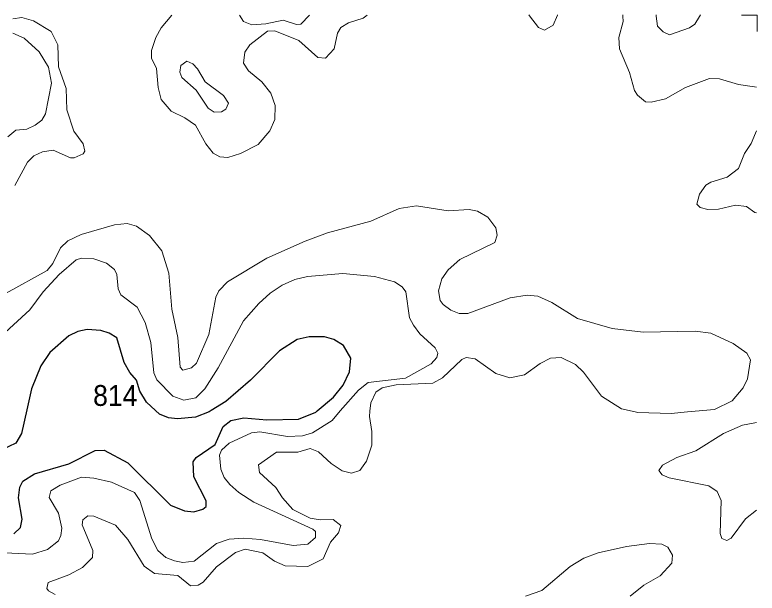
# Model space of a CAD drawing. Extents: x 473.9 to 500, y 7733.1 to 7760.8.
# Drawn here: x 497.152 to 500.003, y 7758.605 to 7760.825 of the extents above; entities that cross this region are included whole.
import ezdxf

# ---------------------------------------------------------------- set-up
doc = ezdxf.new("R2010")
doc.units = 0
doc.header["$LTSCALE"] = 0.032
for name, color, linetype, lineweight in [('1', 7, 'Continuous', 25), ('2', 7, 'Continuous', 13), ('63', 7, 'Continuous', 13)]:
    doc.layers.add(name, color=color, linetype=linetype, lineweight=lineweight)
doc.layers.add('21', color=7, linetype='Continuous')

msp = doc.modelspace()

# ---------------------------------------------------------------- linework, layer by layer
at = {"layer": '1'}
for points in [[(497.8371, 7759.1088), (497.8483, 7759.1257), (497.9216, 7759.1753), (497.9515, 7759.2453), (497.9814, 7759.2678), (498.0314, 7759.2785), (498.1198, 7759.2706), (498.2414, 7759.2734), (498.3074, 7759.3), (498.3132, 7759.3049), (498.3752, 7759.3578), (498.4132, 7759.4036), (498.4374, 7759.4547), (498.4428, 7759.5067), (498.4144, 7759.5554), (498.3771, 7759.5792), (498.3417, 7759.5889), (498.2826, 7759.5892), (498.2357, 7759.5792), (498.168, 7759.5351), (498.0568, 7759.423), (497.9625, 7759.341), (497.9062, 7759.3061), (497.8984, 7759.3013), (497.8463, 7759.2812), (497.776, 7759.2738), (497.742, 7759.2786), (497.7079, 7759.2928), (497.6925, 7759.3068), (497.6576, 7759.3386), (497.6313, 7759.3802), (497.6195, 7759.4223), (497.594, 7759.4519), (497.5721, 7759.4904), (497.543, 7759.5848), (497.5136, 7759.6034), (497.4821, 7759.6137), (497.4294, 7759.6178), (497.3934, 7759.61), (497.3593, 7759.5929), (497.286, 7759.5291), (497.2518, 7759.4778), (497.2155, 7759.3894), (497.1977, 7759.3083), (497.1779, 7759.218), (497.1554, 7759.1808), (497.1025, 7759.155)], [(497.1479, 7758.8325), (497.1739, 7758.857), (497.1806, 7758.8889), (497.1659, 7758.971), (497.1711, 7759.0118), (497.1824, 7759.0356), (497.227, 7759.0627), (497.3586, 7759.1013), (497.46, 7759.1531), (497.4954, 7759.1536), (497.5864, 7759.1053), (497.75, 7758.9434), (497.8033, 7758.9212), (497.8394, 7758.9175), (497.8733, 7758.928), (497.8861, 7758.9384), (497.8873, 7758.9596), (497.8396, 7759.0521), (497.8371, 7759.1088)]]:
    msp.add_lwpolyline(points, dxfattribs=at)
at = {"layer": '2'}
for points in [[(497.1436, 7760.8095), (497.1786, 7760.8151), (497.2237, 7760.8017), (497.2909, 7760.7604), (497.3172, 7760.7094), (497.3189, 7760.6248), (497.3493, 7760.5422), (497.3513, 7760.4598), (497.3783, 7760.3782), (497.4147, 7760.3295), (497.4209, 7760.3013), (497.4141, 7760.2914), (497.3796, 7760.2756), (497.3658, 7760.2758), (497.2987, 7760.3061), (497.258, 7760.2997), (497.2248, 7760.2838), (497.2005, 7760.2598), (497.1515, 7760.1698)], [(498.5054, 7760.8239), (498.4899, 7760.8115), (498.4329, 7760.7938), (498.404, 7760.776), (498.3914, 7760.7545), (498.3785, 7760.6943), (498.3452, 7760.6583), (498.3156, 7760.6605), (498.242, 7760.7258), (498.1499, 7760.7629), (498.1222, 7760.762), (498.0544, 7760.7093), (498.0356, 7760.6815), (498.03, 7760.6399), (498.0492, 7760.6101), (498.1006, 7760.5682), (498.1349, 7760.5246), (498.152, 7760.4769), (498.1502, 7760.4238), (498.1315, 7760.3798), (498.086, 7760.3275), (498.0179, 7760.2921), (497.9693, 7760.2773), (497.939, 7760.2795), (497.9141, 7760.2941), (497.8852, 7760.3293), (497.8456, 7760.4019), (497.8049, 7760.4302), (497.7525, 7760.455), (497.7141, 7760.4999), (497.7018, 7760.5455), (497.6957, 7760.6189), (497.6761, 7760.6582), (497.6767, 7760.6886), (497.6935, 7760.7374), (497.7143, 7760.775), (497.7554, 7760.8233)], [(498.0145, 7760.8235), (498.03, 7760.7998), (498.0619, 7760.787), (498.1155, 7760.7904), (498.182, 7760.8047), (498.2335, 7760.7883), (498.2506, 7760.7886), (498.2837, 7760.8237)], [(499.1261, 7760.8243), (499.1286, 7760.8211), (499.1627, 7760.7764), (499.1867, 7760.7654), (499.2198, 7760.7858), (499.2359, 7760.824), (499.2361, 7760.8244)], [(500, 7760.5479), (499.9928, 7760.5489), (499.9317, 7760.5572), (499.8581, 7760.5795), (499.8198, 7760.5806), (499.7273, 7760.5462), (499.6508, 7760.5022), (499.5964, 7760.4893), (499.5745, 7760.4909), (499.5434, 7760.5162), (499.5314, 7760.5341), (499.5128, 7760.6033), (499.4737, 7760.695), (499.4713, 7760.7383), (499.4878, 7760.7995), (499.4867, 7760.8192), (499.4864, 7760.8246)], [(499.6151, 7760.8247), (499.6156, 7760.8202), (499.6203, 7760.7816), (499.6424, 7760.7594), (499.6658, 7760.7486), (499.7436, 7760.775), (499.7631, 7760.7895), (499.7812, 7760.8179), (499.7856, 7760.8248)], [(497.1438, 7760.7548), (497.1873, 7760.7347), (497.2451, 7760.6825), (497.2805, 7760.6238), (497.2926, 7760.5627), (497.2701, 7760.4453), (497.2556, 7760.4212), (497.2299, 7760.4011), (497.1985, 7760.3866), (497.1551, 7760.3818), (497.1245, 7760.3568)], [(500, 7760.3791), (499.9965, 7760.3705), (499.9803, 7760.3309), (499.9542, 7760.293), (499.9314, 7760.2348), (499.888, 7760.2014), (499.8254, 7760.1827), (499.8062, 7760.1712), (499.781, 7760.1365), (499.7712, 7760.0985), (499.7845, 7760.0849), (499.8137, 7760.0778), (499.8544, 7760.0795), (499.9192, 7760.0946), (499.9615, 7760.0895), (499.9938, 7760.0663), (500, 7760.065)], [(497.8493, 7759.4879), (497.8969, 7759.598), (497.924, 7759.7414), (497.9358, 7759.765), (497.968, 7759.7995), (498.1199, 7759.8904), (498.2673, 7759.9568), (498.3531, 7759.9877), (498.5197, 7760.0326), (498.6275, 7760.0814), (498.6939, 7760.0922), (498.8165, 7760.0731), (498.8964, 7760.0778), (498.9292, 7760.0716), (498.9689, 7760.0488), (498.9994, 7760.0069), (499.0049, 7759.979), (498.9952, 7759.9509), (498.8611, 7759.8856), (498.8162, 7759.8464), (498.7913, 7759.8117), (498.7792, 7759.765), (498.7858, 7759.7289), (498.7965, 7759.7128), (498.8263, 7759.6916), (498.859, 7759.6785), (498.8923, 7759.6783), (499.0546, 7759.7382), (499.1201, 7759.7489), (499.1602, 7759.7457), (499.2144, 7759.721), (499.3126, 7759.6593), (499.4459, 7759.6205), (499.5654, 7759.6075), (499.765, 7759.6107), (499.8245, 7759.6028), (499.9112, 7759.5632), (499.9628, 7759.5265), (499.9768, 7759.5012), (499.9664, 7759.4275), (499.9496, 7759.393), (499.9072, 7759.3431), (499.8392, 7759.3106), (499.735, 7759.3006), (499.6732, 7759.2947), (499.5449, 7759.2989), (499.5346, 7759.3012), (499.4815, 7759.3132), (499.4055, 7759.3615), (499.3355, 7759.454), (499.3058, 7759.4834), (499.2501, 7759.5103), (499.2086, 7759.5068), (499.1701, 7759.4868), (499.1096, 7759.443), (499.053, 7759.4313), (498.9994, 7759.4483), (498.92, 7759.5047), (498.8852, 7759.5099), (498.8681, 7759.5025), (498.7946, 7759.432), (498.7577, 7759.4111), (498.6167, 7759.4048), (498.5622, 7759.3927), (498.5388, 7759.3764), (498.519, 7759.3351), (498.5159, 7759.3043), (498.5138, 7759.2833), (498.5234, 7759.2258), (498.5227, 7759.1736), (498.5022, 7759.1116), (498.4775, 7759.0765), (498.4449, 7759.0663), (498.4094, 7759.0744), (498.3674, 7759.1026), (498.3182, 7759.1474), (498.2864, 7759.1603), (498.2392, 7759.1458), (498.1566, 7759.1459), (498.0881, 7759.0972), (498.092, 7759.0686), (498.154, 7759.0105), (498.1793, 7758.9713), (498.22, 7758.9269), (498.2857, 7758.8933), (498.3248, 7758.8864), (498.3742, 7758.8884), (498.4033, 7758.8651), (498.3953, 7758.8369), (498.3637, 7758.8007), (498.3359, 7758.7371), (498.2771, 7758.7078), (498.1897, 7758.71), (498.1492, 7758.728), (498.104, 7758.7597), (498.0364, 7758.7742), (497.999, 7758.7613), (497.9266, 7758.7057), (497.8746, 7758.6469), (497.8556, 7758.6355)], [(497.1187, 7759.7568), (497.276, 7759.8442), (497.298, 7759.8711), (497.3271, 7759.9306), (497.3551, 7759.958), (497.4066, 7759.9815), (497.534, 7760.019), (497.5833, 7760.0238), (497.6197, 7760.0135), (497.6696, 7759.978), (497.717, 7759.9193), (497.7433, 7759.8331), (497.7549, 7759.6958), (497.7781, 7759.5866), (497.787, 7759.4723), (497.7966, 7759.461), (497.8304, 7759.4699), (497.8493, 7759.4879)], [(497.0996, 7759.5914), (497.209, 7759.6927), (497.2604, 7759.7619), (497.3215, 7759.8278), (497.3875, 7759.8849), (497.4083, 7759.8905), (497.4558, 7759.8881), (497.504, 7759.872), (497.5346, 7759.8479), (497.5442, 7759.8278), (497.549, 7759.7739), (497.5587, 7759.7506), (497.6214, 7759.7024), (497.6528, 7759.6445), (497.6745, 7759.5673), (497.6857, 7759.4515), (497.6978, 7759.4242), (497.7581, 7759.3615), (497.8015, 7759.3462), (497.8465, 7759.355), (497.8819, 7759.3896), (497.9334, 7759.47), (498.0298, 7759.6509), (498.0893, 7759.7169), (498.1328, 7759.7562), (498.1786, 7759.7868), (498.2277, 7759.8093), (498.2759, 7759.8206), (498.411, 7759.8326), (498.5332, 7759.8206), (498.6104, 7759.7997), (498.6401, 7759.7804), (498.6538, 7759.7619), (498.6682, 7759.6622), (498.6827, 7759.6332), (498.7068, 7759.6011), (498.7663, 7759.5472), (498.7768, 7759.5263), (498.772, 7759.5094), (498.7503, 7759.4853), (498.6522, 7759.4298), (498.5091, 7759.4137)], [(498.5091, 7759.4137), (498.4721, 7759.3848), (498.4019, 7759.3046), (498.37, 7759.2682), (498.2952, 7759.22), (498.2566, 7759.2087), (498.1987, 7759.2071), (498.0926, 7759.224), (498.0604, 7759.2208), (497.9752, 7759.1814), (497.9454, 7759.154), (497.9382, 7759.1348), (497.943, 7759.0817), (497.9559, 7759.0495), (497.9776, 7759.0222), (498.0122, 7758.9916), (498.0701, 7758.9546), (498.2968, 7758.8509), (498.3064, 7758.8413), (498.3072, 7758.8188), (498.2775, 7758.793), (498.2212, 7758.7882), (498.0958, 7758.8115), (498.0315, 7758.8163), (497.9752, 7758.8131), (497.9269, 7758.7962), (497.8401, 7758.7279), (497.7967, 7758.7223), (497.7645, 7758.7287), (497.7324, 7758.7416), (497.701, 7758.7689), (497.6777, 7758.8139), (497.6319, 7758.9611), (497.611, 7758.9916), (497.5233, 7759.031), (497.4558, 7759.0471), (497.4076, 7759.0503), (497.3255, 7759.0198), (497.2902, 7758.9981), (497.2837, 7758.9723), (497.3199, 7758.9128), (497.3328, 7758.855), (497.3287, 7758.826), (497.3191, 7758.8067), (497.2773, 7758.7729), (497.2194, 7758.7552), (497.0602, 7758.7625)], [(500, 7758.9241), (499.9581, 7758.891), (499.9029, 7758.8169), (499.886, 7758.8075), (499.8669, 7758.8153), (499.8607, 7758.834), (499.8645, 7758.9605), (499.8499, 7758.9949), (499.8171, 7759.0178), (499.6646, 7759.0483), (499.6386, 7759.0598), (499.6249, 7759.0756), (499.6389, 7759.097), (499.6947, 7759.1261), (499.7679, 7759.1515), (499.8737, 7759.218), (499.946, 7759.25), (499.9941, 7759.2586), (500, 7759.2597)], [(497.8556, 7758.6355), (497.8271, 7758.6332), (497.7783, 7758.6733), (497.6879, 7758.6804), (497.6483, 7758.7083), (497.5859, 7758.8114), (497.5382, 7758.8664), (497.4546, 7758.9002), (497.4321, 7758.9017), (497.4128, 7758.8873), (497.41, 7758.867), (497.4514, 7758.7686), (497.4505, 7758.7421), (497.4118, 7758.7043), (497.3597, 7758.6759), (497.2803, 7758.6467), (497.2749, 7758.6235), (497.281, 7758.6138), (497.3062, 7758.6002)], [(499.1131, 7758.5942), (499.1754, 7758.6155), (499.2852, 7758.7078), (499.3376, 7758.7392), (499.3918, 7758.76), (499.5006, 7758.7848), (499.5897, 7758.7953), (499.6362, 7758.7936), (499.66, 7758.7823), (499.678, 7758.7514), (499.6748, 7758.7205), (499.6301, 7758.672), (499.5678, 7758.6364), (499.5157, 7758.5943)]]:
    msp.add_lwpolyline(points, dxfattribs=at)
msp.add_lwpolyline([(497.8826, 7760.5678), (497.8537, 7760.6173), (497.8352, 7760.6373), (497.8128, 7760.6467), (497.79, 7760.6308), (497.7854, 7760.6051), (497.7937, 7760.5847), (497.8488, 7760.5352), (497.894, 7760.4664), (497.9172, 7760.4518), (497.946, 7760.4525), (497.9628, 7760.463), (497.9724, 7760.4859), (497.9534, 7760.5151)], close=True, dxfattribs=at)
at = {"layer": '63'}
msp.add_lwpolyline([(500.0029, 7760.7614), (500.0029, 7760.823), (499.9422, 7760.823)], dxfattribs=at)

# ---------------------------------------------------------------- texts
at = {"layer": '21', "width": 0.95}
msp.add_text('814', height=0.08, dxfattribs=at).set_placement((497.4526, 7759.3239))

doc.saveas('drawing.dxf')
